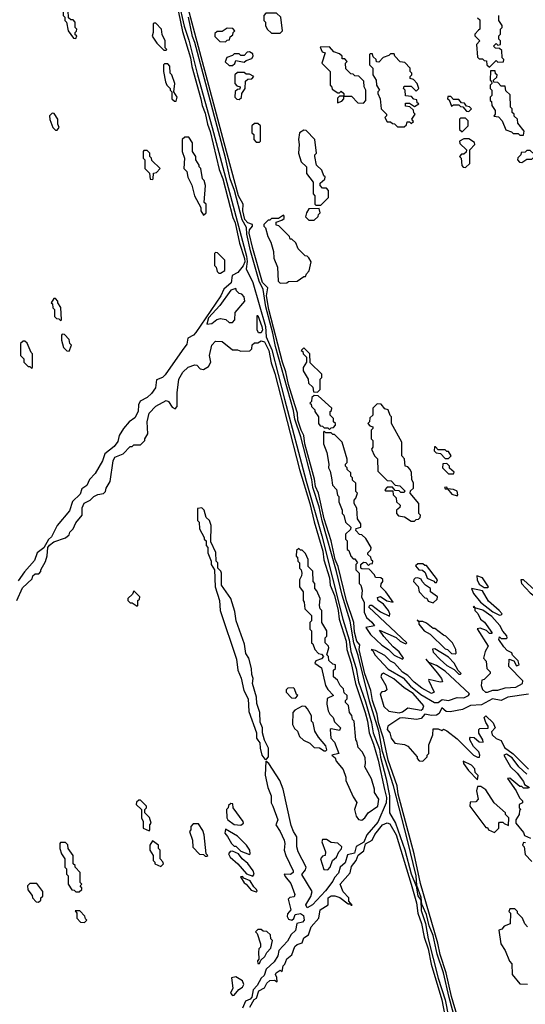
# Model space of a CAD drawing. Extents: x 2769579 to 2883812, y 684207 to 828660.
# Tile 314 of 505: x 2829355 to 2832326, y 759179 to 764970. Entities that reach past the tile are written whole.
import ezdxf

# ---------------------------------------------------------------- set-up
doc = ezdxf.new("R2010")
doc.units = 0

msp = doc.modelspace()

# ---------------------------------------------------------------- linework, layer by layer
at = {"layer": '0CON02XD'}
for points in [[(2831962.9, 758985), (2831892.7, 759225), (2831861.5, 759365), (2831825, 759471.2), (2831811.9, 759538.1), (2831709.5, 759889.5), (2831673.6, 760065), (2831578.8, 760415), (2831573.3, 760465), (2831520, 760615), (2831492.7, 760745), (2831463.7, 760833.7), (2831455.6, 760885), (2831427.9, 760965), (2831417.8, 761025), (2831383.6, 761123.6), (2831350.4, 761265), (2831354.1, 761294.1), (2831335.5, 761315), (2831323, 761367), (2831318.6, 761425), (2831275, 761551.2), (2831226.5, 761755), (2831209.6, 761795), (2831185.5, 761905), (2831144.2, 762034.2), (2831110.4, 762185), (2831093.1, 762225), (2831087.6, 762267.6), (2831030.7, 762475), (2831025.7, 762525), (2831009.2, 762555), (2830989.2, 762615), (2830987.5, 762655), (2830971.5, 762705), (2830934.3, 762824.3), (2830919.5, 762899.5), (2830898.7, 762955), (2830819.6, 763265), (2830804.6, 763345), (2830812.7, 763392.7), (2830781.8, 763425), (2830724.6, 763625), (2830703.8, 763715), (2830706.4, 763733.6), (2830723.3, 763755), (2830723.3, 763765), (2830695, 763774.4), (2830678.5, 763795), (2830666.4, 763845), (2830668.8, 763885), (2830641.5, 763935), (2830556.7, 764246.7), (2830134.7, 765824.7)], [(2829685, 764860), (2829690, 764875), (2829681.7, 764881.7), (2829680, 764895), (2829688.3, 764901.7), (2829690, 764915), (2829680, 764925), (2829680, 764955), (2829668.3, 764968.3), (2829655, 764970), (2829641.7, 764981.7), (2829640, 765025), (2829615, 765030), (2829610, 765025), (2829610, 764995), (2829620, 764985), (2829620, 764965), (2829630, 764955), (2829640, 764905), (2829671.7, 764861.7), (2829685, 764860)], [(2830287.8, 765077.8), (2830321.7, 764931.7), (2830348.8, 764848.8), (2830398.9, 764645), (2830485.6, 764335.6), (2830688.5, 763578.5), (2830692.2, 763547.8), (2830686, 763505), (2830725.6, 763425), (2830798.9, 763165), (2830804.3, 763105), (2830837.5, 763027.5), (2830912.1, 762737.9), (2831038.1, 762255), (2831130, 761935), (2831253.5, 761445), (2831292, 761322), (2831301.1, 761255), (2831331.9, 761155), (2831346.7, 761075), (2831387.9, 760957.9), (2831421.9, 760835), (2831432.2, 760775), (2831469.2, 760679.2), (2831475, 760632.5), (2831509.4, 760505), (2831528.5, 760405), (2831527.5, 760305), (2831564.4, 760245), (2831617.8, 760087.8), (2831655, 759947.5), (2831684.1, 759874.1), (2831695, 759817.5), (2831712.5, 759792.5), (2831715, 759730), (2831740, 759655), (2831755.7, 759565), (2831815, 759333.3), (2831855.8, 759205), (2831874.5, 759105)], [(2830288.5, 765015), (2830311.4, 764901.4), (2830359.1, 764745), (2830366.5, 764695), (2830420, 764505), (2830426.7, 764465), (2830445, 764421.2), (2830458.9, 764355), (2830475, 764313.3), (2830528, 764088), (2830548.5, 764035), (2830607.4, 763807.4), (2830621.5, 763775), (2830647.3, 763655), (2830676.4, 763566.3), (2830677.3, 763545), (2830668, 763522), (2830636.2, 763483.8), (2830603.3, 763465), (2830597.5, 763422.5), (2830555.5, 763384.5), (2830537.8, 763345), (2830390, 763130), (2830375.4, 763114.6), (2830343.2, 763096.8), (2830337.4, 763062.6), (2830310.4, 763025), (2830209.4, 762880.6), (2830195, 762866.5), (2830158.9, 762851.1), (2830152.1, 762805), (2830129.1, 762770.9), (2830105, 762747.3), (2830063.4, 762726.6), (2830053.1, 762705), (2830051.2, 762665), (2830030.7, 762629.3), (2829999.2, 762605), (2829964.6, 762565.4), (2829939.2, 762525), (2829931.5, 762488.5), (2829910, 762460), (2829855, 762416.2), (2829841.1, 762375), (2829798.1, 762301.9), (2829764.6, 762265.4), (2829748.7, 762231.3), (2829719.7, 762210.3), (2829710.9, 762179.1), (2829665, 762136.7), (2829647.9, 762082.1), (2829574.2, 761995), (2829542, 761928), (2829525, 761912.5), (2829496.7, 761863.3), (2829456.7, 761835), (2829441.2, 761788.8), (2829383.3, 761723.3), (2829345, 761670)], [(2832052, 758582), (2831878.8, 759218.8), (2831846.2, 759365), (2831809.1, 759475), (2831785, 759583.3), (2831761.1, 759641.1), (2831745, 759706.7), (2831718.3, 759768.3), (2831715, 759807.5), (2831688.3, 759878.3), (2831685.4, 759935), (2831634.5, 760144.5), (2831551.9, 760465), (2831486.7, 760666.7), (2831466.2, 760785), (2831411.5, 760961.5), (2831345, 761230), (2831318.6, 761305), (2831296.7, 761433.3), (2831250, 761585), (2831216.2, 761725), (2831132, 762022), (2831115.4, 762105), (2831078, 762218), (2831071.5, 762265), (2831007.6, 762517.6), (2830971.2, 762621.2), (2830965, 762672.5), (2830858, 763048), (2830842.9, 763127.1), (2830800.6, 763280.6), (2830785, 763382.5), (2830761.5, 763431.5), (2830711.2, 763611.2), (2830689.2, 763709.2), (2830687.3, 763747.3), (2830662.5, 763792.5), (2830617.8, 763965), (2830592.5, 764035), (2830565, 764157.5), (2830385, 764836), (2830370.9, 764870.9), (2830346.9, 764985)], [(2830885, 764890), (2830900, 764905), (2830890, 764985), (2830865, 765007.5), (2830801.7, 765008.3), (2830790, 764995), (2830790, 764965), (2830800, 764955), (2830800, 764935), (2830810, 764915), (2830835, 764890), (2830885, 764890)], [(2832045, 764980), (2832058.3, 764968.3), (2832060, 764915), (2832051.7, 764908.3), (2832030, 764885), (2832030, 764875), (2832060, 764845), (2832040, 764825), (2832045, 764750), (2832055, 764740), (2832075, 764740), (2832085, 764730), (2832098.3, 764728.3), (2832100, 764705), (2832115, 764690), (2832155, 764730), (2832165, 764720), (2832198.3, 764721.7), (2832200, 764735), (2832190, 764745), (2832188.3, 764788.3), (2832175, 764800), (2832151.7, 764801.7), (2832140, 764815), (2832155, 764830), (2832165, 764820), (2832180, 764825), (2832180, 764845), (2832170, 764855), (2832170, 764875), (2832180, 764885), (2832180, 764915), (2832190, 764925), (2832190, 764935), (2832170, 764965), (2832170, 764995)], [(2830215, 764790), (2830220, 764795), (2830210, 764805), (2830210, 764845), (2830193, 764883), (2830187.5, 764915), (2830155, 764950), (2830145, 764950), (2830140, 764945), (2830140, 764895), (2830133, 764873), (2830161.7, 764831.7), (2830201.7, 764791.7), (2830215, 764790)], [(2830565, 764840), (2830575, 764850), (2830588.3, 764851.7), (2830591.7, 764868.3), (2830608.3, 764881.7), (2830610, 764895), (2830620, 764905), (2830608.3, 764918.3), (2830575, 764920), (2830545, 764900), (2830515, 764900), (2830501.7, 764888.3), (2830501.7, 764871.7), (2830531.7, 764841.7), (2830565, 764840)], [(2831375, 764480), (2831390, 764495), (2831390, 764555), (2831380, 764575), (2831378.3, 764608.3), (2831348.3, 764638.3), (2831325, 764640), (2831315, 764650), (2831301.7, 764651.7), (2831271.7, 764681.7), (2831270, 764715), (2831280, 764725), (2831265, 764740), (2831250, 764740), (2831250, 764755), (2831235, 764770), (2831201.7, 764781.7), (2831175, 764810), (2831121.7, 764808.3), (2831131.7, 764781.7), (2831150, 764775), (2831130, 764715), (2831180, 764665), (2831180, 764585), (2831188.3, 764578.3), (2831191.7, 764561.7), (2831225, 764540), (2831235, 764540), (2831245, 764550), (2831260, 764535), (2831260, 764520), (2831235, 764520), (2831221.7, 764508.3), (2831221.7, 764481.7), (2831248.3, 764491.7), (2831260, 764505), (2831260, 764520), (2831305, 764520), (2831341.7, 764481.7), (2831375, 764480)], [(2830605, 764700), (2830618.3, 764711.7), (2830625, 764730), (2830675, 764720), (2830685, 764730), (2830718.3, 764741.7), (2830727.5, 764755), (2830725, 764770), (2830705, 764780), (2830691.7, 764778.3), (2830675, 764760), (2830655, 764760), (2830645, 764770), (2830615, 764770), (2830605, 764760), (2830571.7, 764748.3), (2830561.7, 764721.7), (2830585, 764700), (2830605, 764700)], [(2831615, 764340), (2831628.3, 764351.7), (2831631.7, 764368.3), (2831645, 764370), (2831655, 764360), (2831668.3, 764371.7), (2831660, 764385), (2831680, 764415), (2831671.7, 764421.7), (2831668.3, 764438.3), (2831648.3, 764458.3), (2831621.7, 764461.7), (2831621.7, 764478.3), (2831645, 764480), (2831675, 764460), (2831700, 764475), (2831691.7, 764481.7), (2831688.3, 764498.3), (2831671.7, 764501.7), (2831658.3, 764518.3), (2831621.7, 764521.7), (2831620, 764555), (2831610, 764565), (2831615, 764580), (2831655, 764580), (2831685, 764550), (2831700, 764565), (2831690, 764595), (2831668.3, 764618.3), (2831650, 764625), (2831650, 764635), (2831660, 764645), (2831660, 764655), (2831650, 764665), (2831650, 764685), (2831618.3, 764718.3), (2831591.7, 764721.7), (2831560, 764755), (2831555, 764770), (2831535, 764770), (2831525, 764760), (2831491.7, 764748.3), (2831465, 764720), (2831451.7, 764721.7), (2831450, 764735), (2831431.7, 764751.7), (2831428.3, 764768.3), (2831415, 764770), (2831410, 764765), (2831410, 764705), (2831430, 764685), (2831430, 764645), (2831450, 764615), (2831452.5, 764585), (2831470, 764555), (2831460, 764545), (2831460, 764535), (2831473.3, 764505), (2831480, 764445), (2831510, 764415), (2831510, 764405), (2831500, 764395), (2831515, 764370), (2831535, 764370), (2831545, 764360), (2831558.3, 764358.3), (2831575, 764340), (2831615, 764340)], [(2830275, 764490), (2830280, 764515), (2830260, 764545), (2830267.5, 764595), (2830250, 764645), (2830240, 764655), (2830237, 764697), (2830225, 764710), (2830205, 764710), (2830200, 764705), (2830200, 764665), (2830212.5, 764605), (2830220, 764585), (2830240, 764565), (2830240, 764555), (2830250, 764545), (2830250, 764505), (2830265, 764490), (2830275, 764490)], [(2830645, 764500), (2830658.3, 764511.7), (2830660, 764535), (2830680, 764565), (2830681.7, 764608.3), (2830695, 764620), (2830718.3, 764621.7), (2830730, 764635), (2830705, 764650), (2830685, 764650), (2830675, 764660), (2830635, 764660), (2830620, 764645), (2830620, 764595), (2830631.7, 764581.7), (2830650, 764575), (2830648.3, 764561.7), (2830635, 764560), (2830621.7, 764548.3), (2830620, 764515), (2830631.7, 764501.7), (2830645, 764500)], [(2832315, 764290), (2832320, 764315), (2832281.7, 764361.7), (2832280, 764385), (2832261.7, 764401.7), (2832260, 764415), (2832250, 764425), (2832250, 764445), (2832240, 764455), (2832238.3, 764528.3), (2832211.7, 764551.7), (2832208.3, 764578.3), (2832185, 764580), (2832165, 764600), (2832141.7, 764601.7), (2832140, 764615), (2832158.3, 764631.7), (2832160, 764645), (2832151.7, 764651.7), (2832148.3, 764668.3), (2832121.7, 764668.3), (2832120, 764615), (2832128.3, 764608.3), (2832130, 764595), (2832120, 764585), (2832120, 764565), (2832130, 764555), (2832130, 764525), (2832120, 764515), (2832120, 764495), (2832128.3, 764488.3), (2832130, 764465), (2832150, 764435), (2832150, 764415), (2832141.7, 764401.7), (2832168.3, 764398.3), (2832190, 764375), (2832211.7, 764321.7), (2832245, 764310), (2832255, 764300), (2832285, 764300), (2832295, 764290), (2832315, 764290)], [(2831995, 764430), (2832010, 764445), (2831998.3, 764458.3), (2831981.7, 764461.7), (2831968.3, 764478.3), (2831951.7, 764481.7), (2831935, 764500), (2831905, 764500), (2831888.3, 764518.3), (2831871.7, 764518.3), (2831870, 764505), (2831878.3, 764498.3), (2831891.7, 764461.7), (2831905, 764470), (2831935, 764470), (2831945, 764460), (2831958.3, 764458.3), (2831981.7, 764431.7), (2831995, 764430)], [(2829575, 764320), (2829587.5, 764335), (2829580, 764355), (2829580, 764385), (2829558.3, 764418.3), (2829545, 764420), (2829530, 764405), (2829533, 764383), (2829550, 764335), (2829565, 764320), (2829575, 764320)], [(2830765, 764250), (2830770, 764255), (2830770, 764345), (2830755, 764360), (2830735, 764360), (2830720, 764345), (2830720, 764305), (2830730, 764295), (2830730, 764265), (2830745, 764250), (2830765, 764250)], [(2831955, 764310), (2831990, 764345), (2831990, 764375), (2831975, 764390), (2831945, 764390), (2831940, 764385), (2831940, 764325), (2831955, 764310)], [(2830435, 763820), (2830450, 763835), (2830450, 763885), (2830440, 763895), (2830447.5, 763995), (2830440, 764025), (2830430, 764035), (2830420, 764095), (2830410, 764105), (2830410, 764115), (2830390, 764145), (2830390, 764165), (2830370, 764195), (2830370, 764245), (2830348.3, 764278.3), (2830325, 764280), (2830310, 764265), (2830310, 764195), (2830322.5, 764155), (2830320, 764095), (2830337, 764077), (2830343, 764043), (2830367, 763997), (2830382.5, 763935), (2830420, 763865), (2830420, 763845), (2830435, 763820)], [(2831125, 763880), (2831170, 763925), (2831170, 763965), (2831158.3, 763978.3), (2831135, 763980), (2831120, 763995), (2831121.7, 764008.3), (2831148.3, 764031.7), (2831150, 764045), (2831141.7, 764051.7), (2831130, 764085), (2831100, 764115), (2831090, 764165), (2831090, 764175), (2831100, 764185), (2831090, 764265), (2831038.3, 764318.3), (2831025, 764320), (2831000, 764305), (2830992.5, 764265), (2830997.5, 764235), (2830992.5, 764185), (2831010, 764135), (2831040, 764105), (2831040, 764065), (2831080, 764015), (2831080, 763945), (2831090, 763935), (2831090, 763885), (2831095, 763880), (2831125, 763880)], [(2831975, 764100), (2832000, 764125), (2832000, 764205), (2832030, 764235), (2832028.3, 764248.3), (2831995, 764270), (2831965, 764270), (2831940, 764255), (2831941.7, 764241.7), (2831980, 764205), (2831978.3, 764191.7), (2831965, 764180), (2831951.7, 764178.3), (2831940, 764165), (2831950, 764155), (2831953, 764113), (2831961.7, 764101.7), (2831975, 764100)], [(2830135, 764030), (2830140, 764035), (2830141.7, 764068.3), (2830158.3, 764071.7), (2830180, 764095), (2830131.7, 764141.7), (2830130, 764155), (2830120, 764165), (2830120, 764185), (2830105, 764200), (2830085, 764200), (2830080, 764195), (2830080, 764155), (2830090, 764145), (2830090, 764095), (2830118.3, 764068.3), (2830121.7, 764031.7), (2830135, 764030)], [(2832305, 764130), (2832335, 764150), (2832365, 764150), (2832380, 764165), (2832378.3, 764178.3), (2832355, 764200), (2832335, 764200), (2832325, 764190), (2832301.7, 764188.3), (2832300, 764175), (2832281.7, 764158.3), (2832280, 764145), (2832291.7, 764131.7), (2832305, 764130)], [(2830885, 763420), (2830925, 763422.5), (2830935, 763430), (2830985, 763432.5), (2831025, 763460), (2831035, 763460), (2831040, 763475), (2831057, 763493), (2831067.5, 763545), (2831055, 763570), (2831045, 763580), (2831031.7, 763581.7), (2830991.7, 763621.7), (2830978.3, 763658.3), (2830955, 763680), (2830945, 763680), (2830940, 763695), (2830878.3, 763758.3), (2830861.7, 763761.7), (2830861.7, 763778.3), (2830895, 763790), (2830908.3, 763801.7), (2830910, 763815), (2830905, 763820), (2830875, 763800), (2830835, 763800), (2830825, 763790), (2830815, 763790), (2830790, 763765), (2830790, 763755), (2830800, 763745), (2830812.5, 763695), (2830831.7, 763661.7), (2830847, 763607), (2830848.3, 763568.3), (2830870, 763515), (2830873, 763433), (2830885, 763420)], [(2831085, 763790), (2831108.3, 763811.7), (2831110, 763825), (2831120, 763835), (2831115, 763860), (2831055, 763857.5), (2831040, 763835), (2831035, 763810), (2831055, 763790), (2831085, 763790)], [(2830535, 763480), (2830560, 763495), (2830560, 763555), (2830518.3, 763598.3), (2830505, 763600), (2830500, 763595), (2830500, 763525), (2830510, 763515), (2830515, 763490), (2830525, 763480), (2830535, 763480)], [(2830455, 763180), (2830485, 763182.5), (2830513.9, 763206.1), (2830535, 763212.5), (2830567, 763207), (2830585, 763190), (2830605, 763190), (2830620, 763205), (2830621.7, 763248.3), (2830677.5, 763315), (2830675, 763340), (2830660, 763355), (2830645, 763360), (2830630, 763375), (2830625, 763390), (2830595, 763380), (2830530.5, 763289.5), (2830465, 763216), (2830455, 763180)], [(2829595, 763200), (2829600, 763205), (2829597, 763277), (2829580, 763305), (2829580, 763315), (2829565, 763330), (2829555, 763330), (2829540, 763305), (2829548.3, 763298.3), (2829550, 763275), (2829560, 763265), (2829560, 763225), (2829571.7, 763211.7), (2829585, 763210), (2829595, 763200)], [(2830775, 763128.8), (2830758.8, 763128.8), (2830750, 763145), (2830750, 763230), (2830755, 763230), (2830778.9, 763165), (2830781.4, 763145), (2830775, 763128.8)], [(2829645, 763020), (2829660, 763055), (2829650, 763065), (2829645, 763090), (2829618.3, 763118.3), (2829605, 763120), (2829600, 763115), (2829600, 763085), (2829613, 763043), (2829631.7, 763021.7), (2829645, 763020)], [(2829337.5, 761555), (2829370.7, 761629.3), (2829428.3, 761681.7), (2829431.7, 761698.3), (2829445, 761710), (2829468.3, 761711.7), (2829480, 761725), (2829480, 761735), (2829507, 761783), (2829517, 761817), (2829520, 761865), (2829530.7, 761879.3), (2829555, 761900), (2829625, 761922.5), (2829645, 761940), (2829650, 761955), (2829670, 761975), (2829685, 762010), (2829722.5, 762055), (2829721.7, 762098.3), (2829734.1, 762125.9), (2829770, 762145), (2829790, 762165), (2829815, 762177.5), (2829847, 762183), (2829860, 762195), (2829862.5, 762215), (2829887, 762253), (2829904.2, 762375), (2829913.5, 762396.5), (2829963, 762417), (2830005, 762460), (2830015, 762460), (2830025, 762470), (2830065, 762470), (2830090, 762495), (2830090, 762505), (2830107.5, 762535), (2830103.3, 762605), (2830116, 762655), (2830155, 762696.7), (2830215, 762730), (2830230, 762725), (2830251.7, 762691.7), (2830268.3, 762681.7), (2830280, 762695), (2830280, 762775), (2830290, 762855), (2830312.7, 762897.3), (2830345, 762926.7), (2830385, 762940), (2830395, 762937.5), (2830415, 762917.5), (2830435, 762912.5), (2830465, 762930), (2830477.5, 762955), (2830470, 762995), (2830483.3, 763055), (2830505, 763080), (2830545, 763077.5), (2830605, 763027.5), (2830635, 763027.5), (2830655, 763020), (2830707, 763023), (2830720, 763035), (2830721.7, 763058.3), (2830735, 763070), (2830755, 763070), (2830775, 763081.2), (2830793.3, 763075), (2830820, 763025), (2830832.5, 762952.5), (2830855, 762890), (2830999.4, 762325), (2831060.9, 762125), (2831085, 762017.5), (2831136.2, 761845), (2831142.7, 761792.7), (2831175, 761687.5), (2831179.4, 761645), (2831205, 761583.3), (2831226.4, 761495), (2831231.9, 761445), (2831273.3, 761315), (2831277.8, 761265), (2831303.1, 761185), (2831328.1, 761065), (2831385.5, 760895), (2831399.5, 760845), (2831409.4, 760775), (2831435, 760710), (2831460.9, 760615), (2831498.1, 760441.9), (2831510.6, 760395), (2831509.4, 760365), (2831459.7, 760250.3), (2831395, 760176.7), (2831377, 760133), (2831332.1, 760107.9), (2831321.7, 760068.3), (2831282, 760058), (2831268.6, 760011.4), (2831238.8, 759985), (2831228.9, 759951.1), (2831204.4, 759925.6), (2831195.8, 759904.2), (2831152.9, 759847.1), (2831075, 759763.3), (2831045, 759747.5), (2831036.7, 759765), (2831065.9, 759814.1), (2831073, 759843), (2831013, 759943), (2831035, 759970), (2831037.5, 759985), (2830991.2, 760075), (2830983.3, 760105), (2830983.3, 760165), (2830963.3, 760195), (2830950.7, 760230.7), (2830902.5, 760445), (2830883.3, 760495), (2830820, 760595), (2830801.7, 760608.3), (2830797, 760527), (2830813.3, 760455), (2830832.5, 760405), (2830832.5, 760365), (2830843.3, 760345), (2830872.5, 760265), (2830860, 760235), (2830885.9, 760195.9), (2830908.8, 760145), (2830913.3, 760125), (2830910, 760085), (2830918.8, 760055), (2830962.5, 759965), (2830962.5, 759955), (2830947, 759943), (2830910, 759945), (2830915, 759930), (2830949.2, 759889.2), (2830972.5, 759825), (2830968.3, 759811.7), (2830943, 759807), (2830933, 759797), (2830947.5, 759735), (2830929.3, 759710.7), (2830926.7, 759695), (2830935, 759680), (2830955, 759673.3), (2830966.1, 759683.9), (2830973.3, 759706.7), (2831005, 759714.2), (2831022.2, 759702.2), (2831027.1, 759675), (2831017.6, 759662.4), (2830983.3, 759655), (2830976.6, 759613.4), (2830950.9, 759589.1), (2830929.1, 759550.9), (2830878.8, 759495), (2830872.9, 759465), (2830850.3, 759429.7), (2830803.9, 759386.1), (2830792, 759348), (2830775, 759333.3), (2830751.2, 759288.8), (2830727.5, 759265), (2830718.8, 759221.2), (2830710, 759210), (2830682.9, 759197.1), (2830664, 759156)], [(2829425, 762920), (2829430, 762925), (2829430, 763005), (2829421.7, 763011.7), (2829398.3, 763068.3), (2829385, 763080), (2829375, 763080), (2829360, 763065), (2829360, 762995), (2829380, 762975), (2829380, 762955), (2829405, 762930), (2829415, 762930), (2829425, 762920)], [(2831105, 762780), (2831120, 762795), (2831120, 762855), (2831130, 762865), (2831130, 762885), (2831061.7, 762951.7), (2831060, 763005), (2831025, 763040), (2831010, 763025), (2831018.3, 763018.3), (2831020, 763005), (2831040, 762985), (2831040, 762955), (2831020, 762925), (2831020, 762905), (2831050, 762855), (2831051.7, 762831.7), (2831078.3, 762808.3), (2831081.7, 762781.7), (2831105, 762780)], [(2831175, 762560), (2831185, 762570), (2831198.3, 762571.7), (2831210, 762585), (2831210, 762595), (2831200, 762605), (2831200, 762625), (2831180, 762645), (2831180, 762665), (2831188.3, 762671.7), (2831190, 762685), (2831108.3, 762758.3), (2831085, 762760), (2831071.7, 762748.3), (2831070, 762725), (2831060, 762715), (2831068.3, 762708.3), (2831070, 762695), (2831090, 762675), (2831090, 762665), (2831110, 762635), (2831110, 762595), (2831121.7, 762581.7), (2831135, 762580), (2831145, 762570), (2831165, 762570), (2831175, 762560)], [(2831675, 762020), (2831685, 762030), (2831698.3, 762031.7), (2831708.3, 762041.7), (2831710, 762055), (2831700, 762065), (2831700, 762125), (2831650, 762185), (2831651.7, 762198.3), (2831670, 762215), (2831670, 762245), (2831660, 762265), (2831657, 762307), (2831650, 762325), (2831635, 762340), (2831620, 762345), (2831617, 762387), (2831600, 762405), (2831600, 762485), (2831540, 762595), (2831540, 762635), (2831531.7, 762641.7), (2831520, 762675), (2831501.7, 762681.7), (2831478.3, 762708.3), (2831455, 762710), (2831430, 762685), (2831430, 762645), (2831411.7, 762628.3), (2831410, 762605), (2831400, 762595), (2831411.7, 762581.7), (2831430, 762575), (2831430, 762565), (2831420, 762555), (2831420, 762505), (2831430, 762495), (2831430, 762455), (2831423.3, 762445), (2831440, 762405), (2831457, 762387), (2831460, 762315), (2831515, 762260), (2831538.3, 762258.3), (2831561.7, 762231.7), (2831588.3, 762228.3), (2831618.3, 762198.3), (2831615, 762190), (2831595, 762190), (2831585, 762200), (2831561.7, 762201.7), (2831545, 762220), (2831515, 762220), (2831500, 762205), (2831505, 762200), (2831548.3, 762198.3), (2831550, 762175), (2831568.3, 762158.3), (2831570, 762135), (2831590, 762115), (2831588.3, 762101.7), (2831570, 762085), (2831570, 762065), (2831581.7, 762051.7), (2831617, 762047), (2831655, 762020), (2831675, 762020)], [(2831605, 761210), (2831610, 761215), (2831585, 761252.5), (2831550.7, 761280.7), (2831495, 761342.5), (2831470, 761380), (2831566.7, 761336.7), (2831590, 761315), (2831615, 761302.5), (2831625, 761300), (2831630, 761305), (2831407.5, 761515), (2831412.5, 761527.5), (2831425, 761527.5), (2831475, 761487.5), (2831527.5, 761462.5), (2831530, 761475), (2831522.5, 761495), (2831493, 761533), (2831462.5, 761555), (2831458.3, 761571.7), (2831475, 761577.5), (2831513, 761553), (2831550, 761545), (2831507.5, 761605), (2831477.5, 761635), (2831478.3, 761651.7), (2831490, 761665), (2831488.3, 761678.3), (2831477, 761687), (2831445, 761690), (2831440, 761705), (2831408.3, 761738.3), (2831365, 761740), (2831360, 761745), (2831360, 761765), (2831375, 761780), (2831388.3, 761778.3), (2831405, 761760), (2831415, 761770), (2831428.3, 761771.7), (2831430, 761785), (2831421.7, 761791.7), (2831418.3, 761808.3), (2831400, 761825), (2831400, 761835), (2831418.3, 761851.7), (2831420, 761865), (2831388.3, 761918.3), (2831365, 761940), (2831351.7, 761941.7), (2831330, 761965), (2831331.7, 761978.3), (2831360, 761985), (2831360, 762005), (2831340, 762035), (2831337, 762097), (2831320, 762125), (2831320, 762145), (2831330, 762155), (2831340, 762185), (2831330, 762195), (2831330, 762245), (2831311.7, 762261.7), (2831310, 762275), (2831300, 762285), (2831300, 762305), (2831280, 762325), (2831280, 762335), (2831270, 762345), (2831270, 762355), (2831280, 762365), (2831280, 762385), (2831250, 762485), (2831205, 762530), (2831195, 762530), (2831185, 762540), (2831155, 762540), (2831145, 762550), (2831140, 762545), (2831140, 762475), (2831160, 762425), (2831172.5, 762355), (2831170, 762335), (2831180, 762315), (2831187.5, 762275), (2831193, 762233), (2831217, 762207), (2831223, 762173), (2831230, 762165), (2831230, 762135), (2831250, 762085), (2831250, 762065), (2831260, 762055), (2831270, 762015), (2831300, 761985), (2831298.3, 761971.7), (2831270, 761945), (2831270, 761915), (2831280, 761905), (2831280, 761855), (2831288.3, 761848.3), (2831300, 761815), (2831315, 761800), (2831325, 761800), (2831340, 761775), (2831330, 761765), (2831330, 761735), (2831350, 761715), (2831350, 761655), (2831360, 761645), (2831367.5, 761615), (2831363, 761573), (2831380, 761545), (2831380, 761485), (2831393.9, 761453.9), (2831425, 761427.5), (2831440, 761405), (2831390, 761395), (2831416.7, 761355), (2831482.3, 761292.3), (2831522.5, 761265), (2831555, 761232.5), (2831605, 761210)], [(2831875, 762390), (2831890, 762405), (2831875, 762430), (2831865, 762430), (2831855, 762440), (2831815, 762440), (2831798.3, 762458.3), (2831791.7, 762458.3), (2831790, 762435), (2831801.7, 762421.7), (2831828.3, 762418.3), (2831855, 762390), (2831875, 762390)], [(2831905, 762300), (2831908.3, 762308.3), (2831881.7, 762331.7), (2831880, 762345), (2831865, 762360), (2831841.7, 762358.3), (2831840, 762335), (2831875, 762300), (2831905, 762300)], [(2831925, 762170), (2831930, 762175), (2831925, 762197.5), (2831905, 762207.5), (2831870, 762210), (2831865, 762220), (2831851.7, 762218.3), (2831855, 762210), (2831870, 762210), (2831895, 762180), (2831925, 762170)], [(2830805, 760620), (2830817.5, 760635), (2830817.5, 760685), (2830793, 760733), (2830782.5, 760775), (2830782.5, 760805), (2830768.3, 760838.3), (2830766.7, 760895), (2830748.3, 760948.3), (2830746.4, 760986.4), (2830722.5, 761065), (2830727.5, 761095), (2830718.3, 761118.3), (2830717.5, 761155), (2830702.5, 761215), (2830683, 761243), (2830676.4, 761296.4), (2830627.5, 761435), (2830619.3, 761489.3), (2830596.4, 761566.4), (2830540, 761645), (2830540, 761715), (2830537, 761727), (2830520, 761745), (2830520, 761775), (2830510, 761785), (2830507, 761837), (2830478.3, 761898.3), (2830480, 761995), (2830470, 762025), (2830451.7, 762041.7), (2830440, 762085), (2830425, 762100), (2830400, 762095), (2830400, 762025), (2830410, 762015), (2830412.5, 761975), (2830440, 761925), (2830440, 761915), (2830450, 761905), (2830451.7, 761878.3), (2830460, 761865), (2830460, 761835), (2830480, 761785), (2830480, 761765), (2830500, 761735), (2830503.3, 761635), (2830530, 761555), (2830533.3, 761495), (2830629.3, 761209.3), (2830636.7, 761145), (2830656.4, 761096.4), (2830672.5, 761025), (2830697.5, 760975), (2830700.7, 760900.7), (2830747.5, 760775), (2830747.5, 760745), (2830753.6, 760733.6), (2830767, 760717), (2830767.5, 760685), (2830777.5, 760645), (2830795, 760620), (2830805, 760620)], [(2831365, 760262.5), (2831382.5, 760275), (2831403.8, 760306.2), (2831460, 760345), (2831466.4, 760386.4), (2831440, 760425), (2831440, 760445), (2831422.5, 760505), (2831382.5, 760575), (2831387.5, 760595), (2831385, 760630), (2831367.5, 760665), (2831345, 760690), (2831337, 760727), (2831330, 760735), (2831320, 760845), (2831310, 760855), (2831307, 760877), (2831292.5, 760895), (2831287, 760937), (2831270, 760955), (2831270, 760965), (2831280, 760975), (2831280, 760995), (2831261.7, 761011.7), (2831257.5, 761035), (2831237.5, 761055), (2831222.5, 761085), (2831200, 761105), (2831200, 761145), (2831210, 761155), (2831210, 761175), (2831195, 761180), (2831171.7, 761201.7), (2831170, 761225), (2831160, 761235), (2831172.5, 761275), (2831170, 761285), (2831150, 761305), (2831150, 761335), (2831160, 761345), (2831160, 761375), (2831130, 761425), (2831130, 761495), (2831120, 761505), (2831117.5, 761525), (2831120, 761565), (2831101.7, 761611.7), (2831090, 761625), (2831090, 761655), (2831080, 761665), (2831077, 761727), (2831050, 761755), (2831050, 761795), (2831035, 761830), (2831015, 761850), (2831005, 761850), (2830995, 761860), (2830981.7, 761848.3), (2830980, 761815), (2830988.3, 761808.3), (2830990, 761785), (2831000, 761775), (2831000, 761745), (2831010, 761735), (2831012.5, 761715), (2831011.7, 761698.3), (2831000, 761675), (2831000, 761635), (2831020, 761605), (2831020, 761555), (2831027.5, 761545), (2831030, 761505), (2831070, 761465), (2831070, 761435), (2831060, 761425), (2831060, 761385), (2831070, 761375), (2831070, 761305), (2831078.3, 761298.3), (2831090, 761265), (2831111.7, 761241.7), (2831128.3, 761238.3), (2831140, 761225), (2831128.3, 761211.7), (2831095, 761200), (2831090, 761185), (2831128.3, 761158.3), (2831152.5, 761055), (2831165, 761030), (2831200, 760995), (2831161.7, 760978.3), (2831160, 760945), (2831167.5, 760905), (2831177.5, 760885), (2831197.5, 760865), (2831205, 760840), (2831240, 760805), (2831235, 760790), (2831185, 760800), (2831180, 760795), (2831182.5, 760745), (2831205, 760720), (2831230, 760655), (2831190, 760645), (2831208.3, 760628.3), (2831215, 760610), (2831255, 760560), (2831272.5, 760515), (2831272.5, 760495), (2831315, 760400), (2831337, 760367), (2831322.5, 760325), (2831333.3, 760285), (2831347, 760267), (2831365, 760262.5)], [(2831805, 761660), (2831810, 761675), (2831745, 761760), (2831735, 761760), (2831725, 761770), (2831695, 761770), (2831681.7, 761758.3), (2831700, 761735), (2831721.7, 761731.7), (2831738.3, 761718.3), (2831750, 761685), (2831788.3, 761668.3), (2831795, 761660), (2831805, 761660)], [(2831785, 761540), (2831808.3, 761561.7), (2831810, 761575), (2831770, 761605), (2831770, 761625), (2831740, 761645), (2831720, 761665), (2831715, 761680), (2831695, 761687.5), (2831680, 761685), (2831671.7, 761678.3), (2831670, 761665), (2831697, 761637), (2831702.5, 761605), (2831735, 761570), (2831748.3, 761568.3), (2831755, 761550), (2831785, 761540)], [(2832105, 761630), (2832110, 761635), (2832075, 761687.5), (2832041.7, 761698.3), (2832042.5, 761675), (2832055, 761650), (2832085, 761630), (2832105, 761630)], [(2832395, 761570), (2832400, 761575), (2832397.5, 761585), (2832382.5, 761615), (2832316.1, 761676.1), (2832300, 761675), (2832303.3, 761655), (2832355, 761600), (2832395, 761570)], [(2832175, 761467.5), (2832185, 761470), (2832190, 761475), (2832172.5, 761495), (2832110.7, 761550.7), (2832075, 761610), (2832010, 761625), (2832022.5, 761595), (2832063.6, 761543.6), (2832135, 761487.5), (2832175, 761467.5)], [(2830045, 761520), (2830050, 761525), (2830050, 761555), (2830058.3, 761561.7), (2830060, 761575), (2830025, 761610), (2830018.3, 761591.7), (2829990, 761565), (2829990, 761555), (2830005, 761540), (2830015, 761540), (2830045, 761520)], [(2832105, 761014), (2832135, 761027.5), (2832165, 761026.2), (2832208.8, 761041.2), (2832270, 761045), (2832310, 761065), (2832311.7, 761081.7), (2832230, 761165), (2832231.7, 761208.3), (2832258.3, 761198.3), (2832275, 761170), (2832290, 761175), (2832285, 761200), (2832251.7, 761231.7), (2832246.4, 761246.4), (2832220.7, 761260.7), (2832200.7, 761280.7), (2832170, 761325), (2832175, 761340), (2832185, 761330), (2832215, 761330), (2832220, 761335), (2832217, 761347), (2832193.8, 761373.8), (2832176.7, 761406.7), (2832129.3, 761459.3), (2832077, 761497), (2832030, 761510), (2832025, 761520), (2832020, 761515), (2832030, 761510), (2832030, 761495), (2832047, 761477), (2832062.5, 761445), (2832086, 761426), (2832130, 761365), (2832130, 761360), (2832115, 761360), (2832098.3, 761378.3), (2832061.7, 761391.7), (2832042.5, 761387.5), (2832107.5, 761285), (2832090, 761255), (2832080, 761215), (2832097, 761197), (2832100, 761155), (2832120, 761135), (2832120, 761125), (2832085, 761090), (2832070, 761085), (2832066.7, 761055), (2832075, 761030), (2832092.5, 761015), (2832105, 761014)], [(2831915, 761240), (2831920, 761245), (2831917.5, 761265), (2831897.5, 761305), (2831860, 761345), (2831845, 761350), (2831795, 761390), (2831785, 761390), (2831745, 761420), (2831725, 761430), (2831700, 761430), (2831691.7, 761438.3), (2831700, 761430), (2831700, 761415), (2831732.5, 761375), (2831766.4, 761356.4), (2831855, 761270), (2831870, 761265), (2831893, 761243), (2831915, 761240)], [(2831815, 760953.8), (2831838.3, 760971.7), (2831875, 760966.2), (2831925, 760983.8), (2831965, 760982), (2831992.5, 760995), (2831997.5, 761005), (2831855, 761137.5), (2831805, 761172.5), (2831760, 761190), (2831741.7, 761208.3), (2831809.2, 761129.2), (2831833.3, 761095), (2831840, 761075), (2831825, 761073.3), (2831760, 761090), (2831757.5, 761085), (2831790, 761015), (2831775, 761007.5), (2831718.8, 761038.8), (2831673.8, 761073.8), (2831635, 761112.5), (2831605, 761132.5), (2831557.5, 761185), (2831535, 761197.5), (2831500.7, 761230.7), (2831445, 761260), (2831420, 761265), (2831430, 761260), (2831442.5, 761235), (2831520.7, 761150.7), (2831609.3, 761099.3), (2831650.7, 761050.7), (2831711.7, 761001.7), (2831792.5, 760955), (2831815, 760953.8)], [(2831945, 761120), (2831950, 761125), (2831931.7, 761141.7), (2831907.5, 761185), (2831875, 761220), (2831795, 761270), (2831781.7, 761268.3), (2831785, 761250), (2831825, 761207.5), (2831865, 761172.5), (2831908.3, 761148.3), (2831935, 761120), (2831945, 761120)], [(2831585, 760893.3), (2831605, 760900), (2831635, 760923.3), (2831715, 760908.8), (2831725, 760917.5), (2831730, 760935), (2831666.4, 761006.4), (2831615, 761040), (2831553.6, 761093.6), (2831493, 761127), (2831481.7, 761118.3), (2831477.5, 761105), (2831506.7, 761055), (2831511.7, 761028.3), (2831501.7, 761018.3), (2831483, 761017), (2831473.3, 761005), (2831495, 760930), (2831525, 760903.3), (2831585, 760893.3)], [(2830975, 760980), (2830990, 760995), (2830981.7, 761001.7), (2830970, 761035), (2830965, 761040), (2830931.7, 761038.3), (2830921.7, 761028.3), (2830920, 761015), (2830951.7, 760981.7), (2830975, 760980)], [(2832345, 761003.5), (2832223.8, 760985), (2832185, 760966.8), (2832134.4, 760975.6), (2832069.1, 760940.9), (2832003.4, 760936.6), (2831957.8, 760912.2), (2831885, 760899.6), (2831861.5, 760901.5), (2831835, 760923.3), (2831819.7, 760890.3), (2831805, 760880), (2831775, 760878.6), (2831735, 760886.2), (2831715, 760860), (2831686.3, 760853.7), (2831605.8, 760864.2), (2831588.8, 760861.2), (2831519.4, 760815), (2831514.3, 760795), (2831530, 760775), (2831537.5, 760745), (2831560, 760715), (2831616.4, 760706.4), (2831635, 760697.5), (2831690, 760635), (2831690, 760625), (2831701.7, 760611.7), (2831725, 760610), (2831750, 760635), (2831750, 760645), (2831760, 760655), (2831760, 760705), (2831782.5, 760765), (2831785, 760800), (2831815, 760800), (2831835, 760790), (2831845, 760797.5), (2831865, 760787.5), (2831925, 760740), (2832022.5, 760645), (2832045, 760632.5), (2832057, 760633), (2832060, 760645), (2832052.5, 760665), (2832022.5, 760695), (2832000, 760735), (2832000, 760745), (2832005, 760750), (2832025, 760747.5), (2832055, 760722.5), (2832078.3, 760721.7), (2832077.5, 760735), (2832053.8, 760773.8), (2832052.5, 760795), (2832058.3, 760801.7), (2832107.5, 760802.5), (2832107.5, 760815), (2832095, 760837.5), (2832083.8, 760865), (2832095, 760876.7), (2832137.5, 760835), (2832150, 760805), (2832128.3, 760781.7), (2832132.5, 760765), (2832155, 760742.5), (2832185, 760730), (2832205, 760690), (2832255, 760652.5), (2832345, 760562.5)], [(2831155, 760670), (2831160, 760675), (2831155, 760700), (2831110.7, 760750.7), (2831090, 760785), (2831080, 760835), (2831070, 760845), (2831070, 760875), (2831046.4, 760916.4), (2831035, 760930), (2831015, 760932.5), (2830971.7, 760908.3), (2830960, 760895), (2830957.5, 760825), (2830970.7, 760800.7), (2830987.5, 760785), (2831000, 760755), (2831023, 760733), (2831060, 760715), (2831085, 760690), (2831117, 760687), (2831145, 760670), (2831155, 760670)], [(2832335, 760532.5), (2832287.5, 760575), (2832249.3, 760629.3), (2832215, 760650), (2832200, 760645), (2832240, 760575), (2832279.3, 760539.3), (2832315, 760490), (2832321.7, 760471.7), (2832350, 760455)], [(2832045, 760500), (2832050, 760525), (2832031.7, 760541.7), (2832030, 760565), (2832010, 760585), (2831961.7, 760608.3), (2831962.5, 760595), (2831992.5, 760555), (2832045, 760500)], [(2832145, 760190), (2832170, 760215), (2832170, 760245), (2832175, 760250), (2832195, 760250), (2832201.7, 760241.7), (2832228.3, 760231.7), (2832230, 760275), (2832210, 760295), (2832210, 760305), (2832143.6, 760363.6), (2832095, 760440), (2832065, 760460), (2832045, 760460), (2832040, 760435), (2832050, 760385), (2832035, 760370), (2832001.7, 760368.3), (2832000, 760345), (2832095, 760220), (2832105, 760220), (2832110, 760205), (2832145, 760190)], [(2832345, 760450), (2832315, 760450), (2832305, 760460), (2832295, 760460), (2832235, 760510), (2832222.5, 760507.5), (2832272.5, 760435), (2832293, 760393), (2832310, 760375), (2832310, 760365), (2832290, 760355), (2832290, 760335), (2832300, 760325), (2832291.7, 760318.3), (2832290, 760295), (2832270, 760265), (2832270, 760245), (2832315, 760190), (2832321.7, 760171.7), (2832356.4, 760156.4)], [(2830115, 760200), (2830120, 760205), (2830120, 760235), (2830127.5, 760245), (2830118.3, 760278.3), (2830090, 760305), (2830090, 760325), (2830100, 760335), (2830100, 760345), (2830065, 760380), (2830055, 760380), (2830041.7, 760368.3), (2830040, 760355), (2830070, 760325), (2830070, 760275), (2830080, 760255), (2830080, 760215), (2830115, 760200)], [(2830655, 760232.5), (2830670, 760245), (2830667.5, 760255), (2830610, 760335), (2830608.3, 760358.3), (2830595, 760360), (2830581.7, 760348.3), (2830580, 760335), (2830570, 760325), (2830572.5, 760275), (2830577.5, 760265), (2830615, 760237.5), (2830655, 760232.5)], [(2830455, 760050), (2830460, 760055), (2830450, 760065), (2830440, 760175), (2830431.7, 760201.7), (2830405, 760240), (2830375, 760240), (2830360, 760225), (2830360, 760205), (2830352.5, 760195), (2830370, 760145), (2830373, 760103), (2830411.7, 760061.7), (2830435, 760060), (2830445, 760050), (2830455, 760050)], [(2830708.3, 759161.7), (2830733.3, 759206.7), (2830747.5, 759215), (2830760.7, 759259.3), (2830793.3, 759276.7), (2830806.4, 759303.6), (2830825, 759320), (2830851.7, 759321.7), (2830868.3, 759311.7), (2830867, 759337), (2830857.5, 759355), (2830862.5, 759365), (2830885, 759380), (2830898.3, 759371.7), (2830902.5, 759405), (2830912.5, 759415), (2830925, 759447.5), (2830955, 759470), (2830971.7, 759518.3), (2830985, 759530), (2831015, 759540), (2831025, 759570), (2831053, 759587), (2831067.5, 759635), (2831112.5, 759685), (2831120, 759735), (2831167.5, 759765), (2831167.5, 759805), (2831185, 759817.5), (2831207, 759817), (2831237, 759807), (2831285, 759770), (2831300, 759770), (2831301.7, 759761.7), (2831308.3, 759761.7), (2831290, 759785), (2831290, 759805), (2831255, 759840), (2831237.5, 759885), (2831297, 759953), (2831305, 759990), (2831333.3, 760025), (2831343.8, 760056.2), (2831378.3, 760081.7), (2831387.5, 760122.5), (2831426.4, 760143.6), (2831441.7, 760178.3), (2831487.5, 760235), (2831515, 760246.7), (2831530.7, 760240.7), (2831568.1, 760175), (2831655.4, 759885.4), (2831686.5, 759775), (2831695.6, 759715), (2831716.5, 759655), (2831731.9, 759575), (2831755.5, 759505), (2831773.1, 759415), (2831835.5, 759205), (2831852.5, 759112.5)], [(2830705, 760060), (2830710, 760065), (2830707.5, 760085), (2830687.5, 760115), (2830635, 760167.5), (2830565, 760210), (2830560, 760185), (2830577, 760167), (2830600, 760125), (2830615, 760110), (2830625, 760110), (2830655, 760080), (2830705, 760060)], [(2829705, 759840), (2829720, 759855), (2829720, 759865), (2829710, 759875), (2829720, 759885), (2829710, 759895), (2829710, 759955), (2829680, 759985), (2829680, 759995), (2829670, 760005), (2829670, 760055), (2829640, 760095), (2829637, 760117), (2829625, 760130), (2829595, 760130), (2829590, 760125), (2829590, 760095), (2829600, 760065), (2829620, 760035), (2829620, 759985), (2829630, 759975), (2829630, 759945), (2829640, 759935), (2829640, 759885), (2829661.7, 759851.7), (2829675, 759850), (2829685, 759840), (2829705, 759840)], [(2830185, 759990), (2830200, 760005), (2830197, 760017), (2830180, 760035), (2830180, 760085), (2830170, 760095), (2830170, 760115), (2830135, 760140), (2830120, 760115), (2830120, 760085), (2830140, 760055), (2830140, 760025), (2830150, 760015), (2830150, 760005), (2830185, 759990)], [(2831165, 759970), (2831180, 759985), (2831192.5, 760025), (2831217.5, 760045), (2831230, 760075), (2831247, 760093), (2831247.5, 760105), (2831225, 760127.5), (2831185, 760130), (2831157.5, 760147.5), (2831135, 760147.5), (2831130, 760135), (2831152.5, 760075), (2831150, 760055), (2831135, 760050), (2831123.3, 760035), (2831141.7, 759971.7), (2831165, 759970)], [(2832328.3, 760128.3), (2832315, 760130), (2832310, 760115), (2832320, 760105), (2832325, 760060), (2832365, 760020)], [(2830725, 759932.5), (2830732.5, 759945), (2830726.7, 759965), (2830696.4, 760006.4), (2830662.5, 760035), (2830640, 760065), (2830605, 760080), (2830591.7, 760078.3), (2830582.5, 760065), (2830592.5, 760045), (2830637.5, 760005), (2830687, 759947), (2830725, 759932.5)], [(2829465, 759780), (2829478.3, 759791.7), (2829480, 759805), (2829490, 759815), (2829491.7, 759841.7), (2829455, 759890), (2829415, 759890), (2829400, 759875), (2829403, 759853), (2829428.3, 759818.3), (2829430, 759805), (2829451.7, 759781.7), (2829465, 759780)], [(2830745, 759840), (2830750, 759845), (2830747.5, 759855), (2830730.7, 759870.7), (2830710, 759905), (2830671.7, 759921.7), (2830665, 759930), (2830651.7, 759928.3), (2830673.3, 759893.3), (2830686.7, 759886.7), (2830715, 759850), (2830745, 759840)], [(2829735, 759660), (2829750, 759675), (2829741.7, 759681.7), (2829738.3, 759698.3), (2829708.3, 759728.3), (2829681.7, 759728.3), (2829690, 759715), (2829690, 759685), (2829711.7, 759661.7), (2829735, 759660)], [(2832340, 759635), (2832323, 759653), (2832310, 759685), (2832280, 759715), (2832280, 759725), (2832265, 759740), (2832235, 759740), (2832230, 759725), (2832240, 759715), (2832238.3, 759651.7), (2832201.7, 759638.3), (2832188.3, 759621.7), (2832170, 759615), (2832182.5, 759535), (2832207.5, 759495), (2832233, 759433), (2832247, 759417), (2832250, 759355), (2832295, 759300), (2832338.3, 759298.3)], [(2830765, 759420), (2830771.7, 759438.3), (2830795, 759460), (2830806.4, 759483.6), (2830830.7, 759509.3), (2830840, 759555), (2830830, 759565), (2830828.3, 759588.3), (2830808.3, 759608.3), (2830785, 759610), (2830775, 759620), (2830755, 759620), (2830740, 759605), (2830750, 759595), (2830770, 759535), (2830770, 759515), (2830760, 759505), (2830757.5, 759485), (2830760, 759445), (2830752.5, 759435), (2830755, 759420), (2830765, 759420)], [(2830605, 759230), (2830615, 759232.5), (2830643.3, 759266.7), (2830665, 759280), (2830672.5, 759295), (2830665, 759317.5), (2830625, 759340), (2830600, 759335), (2830607.5, 759275), (2830593.3, 759245), (2830605, 759230)]]:
    msp.add_lwpolyline(points, dxfattribs=at)

doc.saveas('drawing.dxf')
